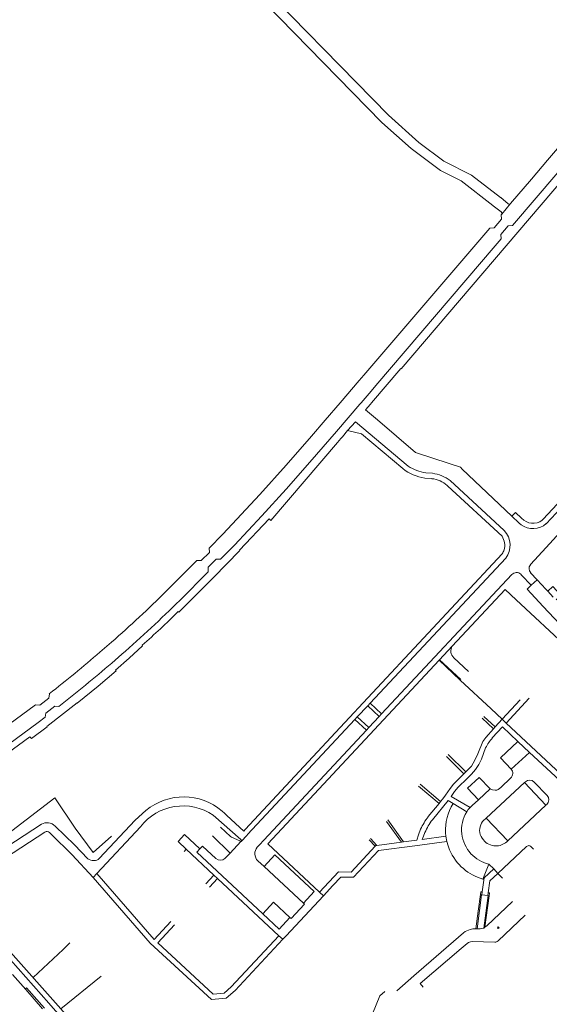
# Model space of a CAD drawing. Extents: x 145000 to 155000, y 457500 to 470000.
# Tile 305 of 548: x 148358 to 148525, y 465311 to 465621. Entities that reach past the tile are written whole.
import ezdxf

# ---------------------------------------------------------------- set-up
doc = ezdxf.new("R2010")
doc.units = 0
doc.header["$LTSCALE"] = 0.2
doc.header["$MEASUREMENT"] = 0
doc.layers.add('kant verharding', color=252, linetype='Continuous', lineweight=0)

msp = doc.modelspace()

# ---------------------------------------------------------------- linework, layer by layer
at = {"layer": 'kant verharding', "lineweight": 0}
for p, q in [((148512.49, 465562.67), (148519.14, 465570.39)), ((148507.1, 465561.99), (148506.97, 465562.1)), ((148509.74, 465559.34), (148512.49, 465562.67)), ((148493.46, 465540.3), (148466.4, 465508.75)), ((148522.72, 465463.38), (148575.74, 465520.43)), ((148523.74, 465462.01), (148577.3, 465519.62)), ((148464.96, 465507.07), (148466.4, 465508.75)), ((148478.01, 465510.82), (148468.76, 465500)), ((148458.9, 465500), (148464.96, 465507.07)), ((148470.21, 465505.49), (148468.7, 465503.73)), ((148468.7, 465503.73), (148465.51, 465500)), ((148458.9, 465500), (148454.2, 465494.52)), ((148465.16, 465499.6), (148457.8, 465491.03)), ((148465.51, 465500), (148465.16, 465499.6)), ((148468.45, 465499.64), (148466.93, 465497.87)), ((148468.76, 465500), (148468.45, 465499.64)), ((148463.78, 465494.04), (148461.28, 465491.33)), ((148480.34, 465480.12), (148463.78, 465494.04)), ((148461.28, 465491.33), (148459.63, 465489.36)), ((148459.63, 465489.36), (148459.12, 465488.75)), ((148482.59, 465484.39), (148493.17, 465480.91)), ((148485.93, 465478.02), (148487.94, 465477.86)), ((148497.35, 465479.17), (148512.94, 465464.35)), ((148485.61, 465476.36), (148487.76, 465476.17)), ((148493.52, 465475.58), (148510.52, 465459.84)), ((148492.58, 465474.01), (148492.76, 465473.84)), ((148492.76, 465473.84), (148509.84, 465458.04)), ((148514.06, 465465.55), (148512.94, 465464.35)), ((148515.97, 465463.77), (148514.06, 465465.55)), ((148515.1, 465462.29), (148512.94, 465464.35)), ((148522.49, 465463.13), (148522.72, 465463.38)), ((148531.4, 465462.86), (148523.71, 465454.5)), ((148523.71, 465454.5), (148518.8, 465449.15)), ((148509.91, 465452.51), (148457.52, 465396.35)), ((148468.36, 465405.52), (148510.99, 465451.18)), ((148471.99, 465402.16), (148512.92, 465446.01)), ((148515.98, 465445.86), (148515.75, 465446.1)), ((148519.01, 465442.62), (148515.98, 465445.86)), ((148520.93, 465444.31), (148523.6, 465441.46)), ((148522.8, 465436.01), (148517.73, 465441.46)), ((148523.6, 465441.46), (148524.23, 465440.78)), ((148524.23, 465440.78), (148525.95, 465438.94)), ((148514.33, 465438.05), (148530.69, 465422.72)), ((148550.48, 465406.22), (148522.8, 465436.01)), ((148387.07, 465424.78), (148383.39, 465421.56)), ((148490.18, 465419.23), (148494.19, 465423.52)), ((148390.28, 465420.93), (148387.12, 465418.17)), ((148490.03, 465419.05), (148436.19, 465361.33)), ((148490.03, 465419.05), (148490.18, 465419.23)), ((148490.03, 465419.05), (148496.72, 465412.84)), ((148490.18, 465419.23), (148496.86, 465412.99)), ((148499.25, 465415.56), (148494.71, 465419.83)), ((148506.38, 465403.75), (148496.72, 465412.84)), ((148509.85, 465400.48), (148515.53, 465406.64)), ((148511.12, 465399.3), (148518.32, 465407.09)), ((148464.28, 465401.22), (148467.61, 465404.74)), ((148468.36, 465405.52), (148467.61, 465404.74)), ((148467.61, 465404.74), (148471.25, 465401.38)), ((148471.99, 465402.16), (148468.36, 465405.52)), ((148509.85, 465400.48), (148506.38, 465403.75)), ((148429.83, 465364.23), (148463.58, 465400.4)), ((148463.58, 465400.4), (148464.28, 465401.22)), ((148463.58, 465400.4), (148467.25, 465397.07)), ((148467.96, 465397.87), (148464.28, 465401.22)), ((148471.25, 465401.38), (148467.96, 465397.87)), ((148471.25, 465401.38), (148471.99, 465402.16)), ((148507.2, 465397.53), (148503.64, 465400.82)), ((148504.12, 465401.34), (148507.7, 465398.09)), ((148507.7, 465398.09), (148509.85, 465400.48)), ((148509.85, 465400.48), (148511.12, 465399.3)), ((148467.25, 465397.07), (148434.97, 465362.47)), ((148467.25, 465397.07), (148467.96, 465397.87)), ((148507.2, 465397.53), (148507.7, 465398.09)), ((148529.88, 465381.79), (148511.12, 465399.3)), ((148457.52, 465396.35), (148429.13, 465365.87)), ((148518.47, 465390.08), (148514.81, 465393.5)), ((148497.79, 465383.29), (148492.35, 465388.79)), ((148492.9, 465389.38), (148498.43, 465383.92)), ((148512.74, 465384.8), (148518.47, 465390.08)), ((148518.47, 465390.08), (148527.88, 465381.3)), ((148497.79, 465383.29), (148498.43, 465383.92)), ((148512.62, 465382.04), (148509.42, 465379.02)), ((148490.03, 465374.02), (148483.59, 465379.46)), ((148484.11, 465380.04), (148490.48, 465374.59)), ((148502.45, 465375.2), (148506.09, 465378.6)), ((148504.89, 465369.37), (148516.89, 465380.56)), ((148517.17, 465380.83), (148516.89, 465380.56)), ((148523.63, 465373.44), (148516.89, 465380.56)), ((148524.01, 465376.53), (148519.99, 465380.75)), ((148486.64, 465369.86), (148490.03, 465374.02)), ((148490.03, 465374.02), (148490.48, 465374.59)), ((148498.73, 465371.37), (148494.43, 465373.96)), ((148511.63, 465362.24), (148523.63, 465373.44)), ((148523.63, 465373.44), (148523.92, 465373.71)), ((148419.05, 465370.3), (148427.71, 465362.72)), ((148428.61, 465365.31), (148423.27, 465370.24)), ((148504.89, 465369.37), (148504.62, 465369.13)), ((148504.89, 465369.37), (148511.63, 465362.24)), ((148365, 465367.49), (148347.08, 465355.76)), ((148382.47, 465351.98), (148396.18, 465366.63)), ((148478.24, 465361.81), (148473.49, 465368.36)), ((148473.93, 465368.84), (148478.91, 465361.9)), ((148367.52, 465364.85), (148370.65, 465361.8)), ((148424.41, 465358.43), (148418.78, 465363.86)), ((148429.68, 465364.07), (148427.77, 465362.01)), ((148429.13, 465365.87), (148428.61, 465365.31)), ((148429.68, 465364.07), (148429.83, 465364.23)), ((148470.51, 465360.83), (148468.47, 465362.98)), ((148484.68, 465362.64), (148492.2, 465363.68)), ((148492.1, 465364.77), (148492.2, 465363.68)), ((148492.49, 465362.05), (148492.2, 465363.68)), ((148370.65, 465361.8), (148372.16, 465360.33)), ((148413.84, 465358.7), (148414.84, 465359.72)), ((148424.41, 465358.43), (148427.76, 465362)), ((148427.42, 465362.3), (148427.76, 465362)), ((148427.77, 465362.01), (148427.76, 465362)), ((148433.55, 465360.95), (148432.89, 465360.24)), ((148434.97, 465362.47), (148433.55, 465360.95)), ((148436.19, 465361.33), (148452.48, 465346.14)), ((148469.98, 465360.57), (148468.1, 465362.59)), ((148470.51, 465360.83), (148478.24, 465361.81)), ((148478.24, 465361.81), (148478.91, 465361.9)), ((148478.91, 465361.9), (148483.04, 465362.43)), ((148482.47, 465360.73), (148492.49, 465362.05)), ((148511.32, 465361.97), (148511.63, 465362.24)), ((148409.87, 465358.88), (148410.54, 465359.6)), ((148419.25, 465351.46), (148410.54, 465359.6)), ((148413.84, 465358.7), (148434.64, 465339.28)), ((148424.41, 465358.43), (148422.72, 465356.74)), ((148435.01, 465354.18), (148433.07, 465355.97)), ((148435.01, 465354.18), (148447.37, 465342.67)), ((148503.8, 465350.24), (148505.7, 465354.91)), ((148505.7, 465354.91), (148507.21, 465353.43)), ((148381.33, 465350.77), (148382.47, 465351.98)), ((148416.73, 465348.78), (148419.25, 465351.46)), ((148420.42, 465350.38), (148419.25, 465351.46)), ((148452.48, 465346.14), (148458.45, 465352.5)), ((148503.6, 465346.19), (148504.21, 465350.62)), ((148504.21, 465350.62), (148503.8, 465350.24)), ((148507.21, 465353.43), (148504.21, 465350.62)), ((148508.54, 465352.02), (148507.21, 465353.43)), ((148510.03, 465350.51), (148508.54, 465352.02)), ((148417.91, 465347.68), (148420.42, 465350.38)), ((148439.69, 465332.39), (148420.42, 465350.38)), ((148456.62, 465348.17), (148453.7, 465345.01)), ((148441.93, 465332.42), (148453.7, 465345.01)), ((148453.7, 465345.01), (148452.48, 465346.14)), ((148501.97, 465334.59), (148503.43, 465345.32)), ((148503.03, 465345.37), (148502.33, 465340.11)), ((148503.43, 465345.32), (148503.03, 465345.37)), ((148503.48, 465345.31), (148503.43, 465345.32)), ((148503.48, 465345.31), (148503.6, 465346.19)), ((148505.4, 465345.04), (148503.48, 465345.31)), ((148505.47, 465345.03), (148504.08, 465334.82)), ((148504.48, 465335.06), (148505.84, 465344.97)), ((148505.52, 465345.94), (148505.4, 465345.04)), ((148505.47, 465345.03), (148505.4, 465345.04)), ((148505.84, 465344.97), (148505.47, 465345.03)), ((148434.64, 465339.28), (148439.76, 465334.5)), ((148439.76, 465334.5), (148443.15, 465338.15)), ((148502.33, 465340.11), (148501.61, 465334.63)), ((148504.48, 465335.06), (148504.08, 465334.82)), ((148440.87, 465331.29), (148439.69, 465332.39)), ((148440.87, 465331.29), (148441.93, 465332.42)), ((148482.06, 465319.79), (148497.76, 465333.37)), ((148501.97, 465334.59), (148501.61, 465334.63)), ((148508.63, 465334.66), (148508.89, 465334.91)), ((148484.1, 465317.37), (148496.96, 465328.42)), ((148360.07, 465315.47), (148355.98, 465320.2)), ((148371.08, 465309.44), (148383.78, 465319.65)), ((148476.77, 465315.05), (148482.06, 465319.79)), ((148484.1, 465317.37), (148485.02, 465316.28)), ((148360.37, 465316.03), (148360.04, 465315.76)), ((148365.4, 465309.39), (148360.07, 465315.47)), ((148365.97, 465309.66), (148360.37, 465316.03)), ((148418.48, 465312.32), (148423.1, 465312.76))]:
    msp.add_line(p, q, dxfattribs=at)
at = {"layer": 'kant verharding', "lineweight": 0, "flags": 128}
for points in [[(148336.49, 465704.17), (148342.08, 465697.32), (148376.2, 465657.13), (148379.5, 465653.65), (148383.44, 465650.68), (148385.4, 465649.68), (148388.93, 465648.45), (148392.83, 465647.6), (148416.87, 465643.87), (148419.67, 465643.25), (148423.02, 465641.95), (148425.94, 465639.75), (148428.38, 465637.41), (148474.13, 465590.54), (148483.65, 465581.91), (148491.59, 465576.07), (148500.24, 465571.66), (148509.37, 465564.65)], [(148506.97, 465562.1), (148496.98, 465569.82), (148490.53, 465573.12), (148481.26, 465579.98), (148472.1, 465588.2), (148426.05, 465635.39), (148423.6, 465637.67), (148421.17, 465639.16), (148419.64, 465639.78), (148418.07, 465640.3), (148416.83, 465640.62), (148393.46, 465644.36), (148390.01, 465645.13), (148385.66, 465646.3), (148383.38, 465647.29), (148380.13, 465649.16), (148376.85, 465651.94), (148374.48, 465654.48), (148339.78, 465695.42), (148334.47, 465701.85)], [(148595.72, 465660.27), (148574.46, 465635.31), (148574.55, 465633.94), (148572.26, 465631.21), (148570.9, 465631.11), (148540.94, 465596.01), (148541.07, 465594.61), (148538.71, 465591.87), (148537.32, 465591.76), (148524.1, 465576.32), (148519.14, 465570.39)], [(148470.21, 465505.49), (148507.67, 465549.43), (148509.53, 465551.57), (148509.41, 465552.96), (148511.79, 465555.73), (148513.15, 465555.82), (148527.39, 465572.45)], [(148478.01, 465510.82), (148478.11, 465510.74), (148529.51, 465570.89)], [(148509.37, 465564.65), (148509.46, 465564.58), (148511.82, 465562.57), (148512.2, 465562.45), (148512.49, 465562.67)], [(148509.74, 465559.34), (148509.77, 465559.74), (148509.59, 465560.07), (148507.1, 465561.99)], [(148493.46, 465540.3), (148505.99, 465554.98), (148507.37, 465555.04), (148509.72, 465557.79), (148509.59, 465559.14), (148509.74, 465559.34)], [(148466.93, 465497.87), (148470.65, 465494.63), (148482.59, 465484.39)], [(148454.2, 465494.52), (148449.92, 465489.52), (148441.98, 465480.38), (148433.67, 465471.16), (148422.09, 465458.76), (148417.8, 465454.31), (148417.84, 465452.96), (148415.29, 465450.38), (148413.92, 465450.4), (148404.26, 465440.74)], [(148457.8, 465491.03), (148449.46, 465481.32), (148441.96, 465472.86), (148434.36, 465464.49), (148425.72, 465455.3), (148421.36, 465450.85), (148419.98, 465450.83), (148417.44, 465448.29), (148417.47, 465446.91), (148408.5, 465437.88)], [(148478.61, 465479.35), (148465.66, 465490.3), (148461.28, 465491.33)], [(148459.12, 465488.75), (148458.12, 465487.56), (148437.11, 465463.05), (148436.61, 465463.52), (148427.3, 465453.64), (148427.41, 465453.56), (148419.15, 465445.07), (148408.2, 465434.15), (148407.98, 465434.35)], [(148493.17, 465480.91), (148496.75, 465479.74), (148497.35, 465479.17)], [(148518.83, 465446.55), (148520.91, 465444.34)], [(148519.01, 465442.62), (148520.91, 465444.34)], [(148520.91, 465444.34), (148520.93, 465444.31)], [(148494.19, 465423.52), (148510.84, 465441.32), (148514.33, 465438.05)], [(148517.73, 465441.46), (148519.01, 465442.62)], [(148524.23, 465440.78), (148525.83, 465442.26), (148528.36, 465439.53), (148526.88, 465438.11)], [(148396.7, 465423.8), (148396.83, 465423.54), (148392.61, 465419.71), (148388.33, 465415.92), (148388.5, 465415.76), (148382.86, 465410.92), (148376.3, 465405.57), (148376.25, 465405.69), (148366.75, 465398.21), (148366.82, 465398.13), (148361.86, 465394.43), (148361.42, 465395.01), (148330.02, 465372.01)], [(148367.51, 465408.5), (148367.32, 465407.16), (148364.47, 465404.9), (148363.12, 465405.07), (148342.34, 465389.71)], [(148370.53, 465404.51), (148369.2, 465404.66), (148366.38, 465402.46), (148366.15, 465401.11), (148364.05, 465399.48)], [(148364.05, 465399.48), (148320.59, 465367.47), (148319.33, 465366.53)], [(148498.43, 465383.92), (148500.26, 465385.73), (148501.31, 465387.67), (148502.25, 465389.67), (148503.82, 465393.48), (148504.73, 465394.77), (148507.2, 465397.53)], [(148506.78, 465394.64), (148509.96, 465398.12), (148514.81, 465393.5)], [(148499.77, 465372.73), (148493.83, 465376.23), (148494.85, 465377.76), (148496, 465379.18), (148498.85, 465381.84), (148500.23, 465383.23), (148501.53, 465384.68), (148502.52, 465386.26), (148503.36, 465387.93), (148504.68, 465391.52)], [(148514.81, 465393.5), (148509.36, 465388.41), (148512.74, 465384.8)], [(148490.48, 465374.59), (148491.25, 465375.52), (148492.07, 465376.61), (148493.52, 465378.72), (148494.63, 465380.04), (148495.79, 465381.31), (148497.79, 465383.29)], [(148506.09, 465378.6), (148502.63, 465382.22), (148498.96, 465378.86), (148502.45, 465375.2)], [(148507.69, 465378.15), (148506.87, 465378.3), (148506.09, 465378.6)], [(148354.84, 465364.81), (148355.71, 465365.42), (148369.19, 465375.8), (148375.68, 465366.23), (148381.3, 465358.59), (148387.03, 465363.77)], [(148502.45, 465375.2), (148500.41, 465373.39), (148499.77, 465372.73)], [(148494.43, 465373.96), (148492.86, 465374.9), (148487.94, 465368.86)], [(148499.77, 465372.73), (148499.22, 465372.07), (148498.73, 465371.37)], [(148397.88, 465371.78), (148394.53, 465368.81), (148383.17, 465356.71)], [(148423.27, 465370.24), (148422.58, 465370.93), (148421.86, 465371.59)], [(148379.61, 465356.64), (148375.38, 465361.01), (148369.32, 465366.9)], [(148421.28, 465366.55), (148424.45, 465363.67), (148424.74, 465363.45), (148427.42, 465362.3)], [(148366.12, 465365), (148343.71, 465350.41), (148339.44, 465347.69)], [(148414.84, 465359.72), (148410.05, 465364.22), (148407.97, 465362), (148410.54, 465359.6)], [(148483.04, 465362.43), (148483.54, 465364.18), (148484.22, 465365.89)], [(148485.58, 465364.87), (148485.1, 465363.76), (148484.68, 465362.64)], [(148372.16, 465360.33), (148374.71, 465357.84), (148381.33, 465350.77)], [(148419.86, 465356.67), (148415.68, 465360.6), (148414.84, 465359.72)], [(148456.62, 465348.17), (148459.12, 465350.83), (148463.11, 465350.81), (148470.97, 465359.22), (148482.47, 465360.73)], [(148458.45, 465352.5), (148462.38, 465352.39), (148469.98, 465360.57)], [(148469.98, 465360.57), (148470.18, 465360.78), (148470.51, 465360.83)], [(148493.33, 465359.46), (148492.86, 465360.73), (148492.49, 465362.05)], [(148508.54, 465352.02), (148517.48, 465360.46), (148518.23, 465360.74), (148518.57, 465360.67), (148518.86, 465360.49), (148519.72, 465359.59)], [(148447.37, 465342.67), (148450.77, 465346.3), (148438.4, 465357.82), (148435.01, 465354.18)], [(148381.33, 465350.77), (148399.26, 465330.09), (148418.48, 465312.32)], [(148382.47, 465351.98), (148400.42, 465331.26), (148405.68, 465336.92)], [(148505.52, 465345.94), (148506.02, 465349.69), (148508.54, 465352.02)], [(148503.03, 465345.37), (148503.17, 465346.23), (148503.6, 465346.19)], [(148505.84, 465344.97), (148505.94, 465345.93), (148505.52, 465345.94)], [(148384.01, 465292.16), (148367.32, 465311.19), (148352.87, 465327.53), (148344.38, 465336.91), (148338.95, 465342.8)], [(148434.64, 465339.28), (148438.03, 465342.92), (148443.15, 465338.15)], [(148443.15, 465338.15), (148443.53, 465337.81), (148447.74, 465342.33), (148447.37, 465342.67)], [(148513.17, 465343.19), (148505.02, 465335.48), (148504.48, 465335.06)], [(148345.39, 465338.17), (148353.67, 465329.15), (148371.08, 465309.44), (148383.32, 465295.41)], [(148503.98, 465330.48), (148507.55, 465330.36), (148507.89, 465330.41), (148508.27, 465330.57), (148508.59, 465330.84), (148517.15, 465338.93)], [(148406.88, 465335.81), (148401.62, 465330.14), (148419.07, 465313.99)], [(148508.89, 465334.91), (148508.64, 465335.16), (148508.39, 465334.93), (148508.63, 465334.66)], [(148419.07, 465313.99), (148422.43, 465314.34), (148424.7, 465316.3), (148439.69, 465332.39)], [(148499.78, 465334.39), (148500.68, 465334.59), (148501.61, 465334.63)], [(148504.08, 465334.82), (148503.53, 465334.66), (148502.96, 465334.58), (148501.97, 465334.59)], [(148362.41, 465319.25), (148371.91, 465328.12), (148373.94, 465330.16)], [(148423.1, 465312.76), (148425.91, 465315.18), (148440.87, 465331.29)], [(148496.96, 465328.42), (148498.83, 465330.01), (148499.29, 465330.29), (148499.92, 465330.53), (148500.59, 465330.6), (148503.98, 465330.48)], [(148472.95, 465314.86), (148471.44, 465313.55), (148469.12, 465307.82), (148417.89, 465276.96), (148417.09, 465276.48)]]:
    msp.add_lwpolyline(points, dxfattribs=at)
at = {"layer": 'kant verharding', "lineweight": 0}
for centre, radius, start, end in [((148487.29, 465489.99), 13.73, 230.798, 262.9729), ((148487.81, 465491.48), 13.6, 236.6696, 262.0634), ((148514.38, 465444.65), 2, 46.8101, 137.1467), ((148520.24, 465447.87), 1.92, 140.412, 223.2803), ((148519.67, 465448.36), 1.17, 137.8368, 141.311), ((148518.54, 465379.37), 2, 43.7286, 133.2565), ((148409.76, 465357.57), 18.52, 49.2148, 129.877), ((148522.54, 465375.17), 2, 313.4773, 42.779), ((148508, 465365.64), 15.92, 148.4844, 183.1147), ((148507.7, 465365.77), 10.58, 148.0173, 187.1093), ((148507.2, 465365.54), 4.42, 125.7279, 188.4706), ((148366.76, 465364.26), 3.68, 45.9077, 118.4837), ((148507.06, 465354.9), 23.68, 143.8552, 155.0985), ((148508.14, 465365.68), 11.01, 186.3788, 222.7452), ((148507.53, 465365.72), 4.77, 190.0466, 221.9103), ((148507.95, 465365.83), 5.16, 219.628, 268.4907), ((148507.91, 465365.77), 5.11, 268.8987, 311.8763), ((148508.23, 465365.7), 11.09, 222.5064, 256.8218), ((148360.26, 465315.63), 0.259, 151, 220.305)]:
    msp.add_arc(centre, radius, start, end, dxfattribs=at)
at = {"layer": 'kant verharding', "lineweight": 0, "extrusion": (0, 0, -1)}
for centre, radius, start, end in [((-148486.59, 465466.6), 11.33, 96.8339, 127.6522), ((-148487.04, 465468.12), 8.08, 95.1295, 133.2498), ((-148519.64, 465466.88), 6.45, 306.292, 314.6868), ((-148519.57, 465466.81), 6.35, 229.0278, 306.1841), ((-148519.57, 465466.91), 4.78, 232.3191, 318.8741), ((-148505.75, 465455.24), 6.63, 136.0904, 217.7157), ((-148505.59, 465455.22), 5.1, 146.376, 196.4825), ((-148505.57, 465455.23), 5.12, 196.5442, 212.0624), ((-148142.29, 465705.46), 372.43, 225.2999, 228.9088), ((-148133.98, 465714.82), 389.95, 225.2517, 228.908), ((-148265.89, 465575.1), 200, 224.7267, 229.1544), ((-148496.67, 465421.98), 2.92, 312.3438, 31.7352), ((-148099.77, 465750.15), 434.06, 229.2004, 231.9154), ((-148058.32, 465800.67), 504.39, 229.3172, 231.7579), ((-148518.81, 465384.29), 15.86, 27.1131, 40.7235), ((-148511.22, 465383.49), 2.01, 139.1608, 182.5793), ((-148511.21, 465383.49), 2.02, 182.8194, 225.9983), ((-148507.52, 465380.66), 2.51, 220.7349, 266.1879), ((-148409.55, 465356.4), 16.84, 37.4342, 124.3374), ((-148501.58, 465358.04), 19.05, 24.3277, 38.3398), ((-148366.73, 465364.06), 1.12, 57.021, 134.716), ((-148427.41, 465362.34), 0.49, 128.3871, 221.6316), ((-148435.18, 465358.2), 3.06, 313.3448, 41.633), ((-148381.6, 465359.54), 3.52, 271.1947, 304.4509), ((-148381.6, 465358.18), 2.15, 223.0912, 272.0052), ((-148421.26, 465358.16), 2.03, 224.147, 313.2025), ((-148508.05, 465365.64), 15.96, 310.5159, 337.1914), ((-148508.11, 465365.68), 16.03, 285.589, 310.5978), ((-148501.48, 465328.53), 6.1, 52.4917, 73.8572)]:
    msp.add_arc(centre, radius, start, end, dxfattribs=at)

doc.saveas('drawing.dxf')
